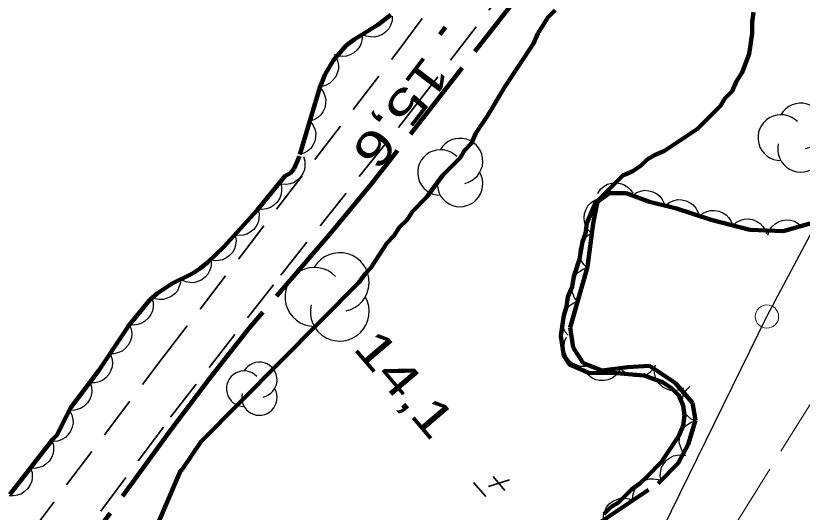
# Model space of a CAD drawing. Extents: x 386081 to 389416, y 5130568 to 5134082.
# Drawn here: x 388016.4 to 388083.9, y 5132451 to 5132493.6 of the extents above; entities that cross this region are included whole.
import ezdxf
from ezdxf.enums import TextEntityAlignment as Align

# ---------------------------------------------------------------- set-up
doc = ezdxf.new("R2010")
doc.units = 0
doc.header["$LTSCALE"] = 1.2
for name, pattern in [('DASH_DOUBLE_DOT', [9.2, 5, -1.2, 0.3, -1.2, 0.3, -1.2]), ('DOT_DASHED', [7.7, 5, -1.2, 0.3, -1.2]), ('LONG_DASHED', [7.5, 6, -1.5]), ('MEDIUM_DASHED', [4.5, 3, -1.5])]:
    doc.linetypes.add(name, pattern=pattern)
for name, color, linetype, lineweight in [('2', 7, 'Continuous', 13), ('21', 7, 'LONG_DASHED', 35), ('3', 7, 'Continuous', 140), ('36', 7, 'Continuous', 13), ('4', 7, 'DASH_DOUBLE_DOT', 53), ('44', 7, 'Continuous', 25)]:
    doc.layers.add(name, color=color, linetype=linetype, lineweight=lineweight)

msp = doc.modelspace()

# ---------------------------------------------------------------- linework, layer by layer
at = {"layer": '2', "linetype": 'LONG_DASHED'}
msp.add_lwpolyline([(388072.27, 5132442.62), (388077.33, 5132448.57), (388089.93, 5132468.74), (388090.87, 5132470.93), (388091.75, 5132473.82), (388095.05, 5132483.59), (388096.31, 5132486.26), (388097.78, 5132488.63), (388105.68, 5132500.66), (388107.57, 5132502.92), (388114.54, 5132511.72), (388115.78, 5132513.84), (388116.63, 5132516.04), (388118.64, 5132520.3), (388119.64, 5132521.66), (388120.94, 5132523.98), (388122.01, 5132526.51), (388125.42, 5132531.75)], dxfattribs=at)
at = {"layer": '21', "linetype": 'MEDIUM_DASHED'}
for points in [[(388006.82, 5132435.09), (388017.51, 5132449), (388028.93, 5132464.13), (388049.15, 5132490.46), (388057.63, 5132501.87), (388067.26, 5132514.15), (388068.84, 5132515.78), (388070.21, 5132516.94), (388071.45, 5132517.84), (388072.81, 5132518.63), (388074.76, 5132519.51), (388077.04, 5132520.3), (388087.9, 5132523.67), (388092.26, 5132525.28), (388097.83, 5132527.51)], [(388012.45, 5132436.38), (388020.46, 5132446.74), (388029.69, 5132459.12), (388039.16, 5132471.33), (388050.45, 5132485.5), (388059.43, 5132497.19), (388068.41, 5132508.38), (388069.9, 5132509.97), (388071.05, 5132511), (388072.38, 5132511.9), (388075.24, 5132513.37), (388090.61, 5132519.74), (388096.5, 5132522.04), (388098.42, 5132522.66)]]:
    msp.add_lwpolyline(points, dxfattribs=at)
at = {"layer": '21', "lineweight": 140}
msp.add_lwpolyline([(388095.4, 5132519.23), (388090.22, 5132517.68), (388085.13, 5132515.84), (388075.09, 5132511.73), (388070.64, 5132508.67), (388067.03, 5132504.63), (388060.26, 5132496.2), (388046.93, 5132479.13), (388043.47, 5132474.97), (388036.42, 5132466.75), (388033.07, 5132462.49), (388029.81, 5132458.17), (388023.42, 5132449.42), (388013.95, 5132436.23), (388007.7, 5132427.38)], dxfattribs=at)
at = {"layer": '3'}
msp.add_line((388053.31, 5132492.6), (388052.82, 5132491.97), dxfattribs=at)
at = {"layer": '3', "lineweight": 35}
for p, q in [((388058.81, 5132453.74), (388056.99, 5132453.17)), ((388057.38, 5132454.03), (388058.39, 5132452.84)), ((388055.71, 5132453.53), (388056.75, 5132452.31))]:
    msp.add_line(p, q, dxfattribs=at)
at = {"layer": '36', "lineweight": 25}
msp.add_lwpolyline([(388129.01, 5132557.53), (388103.67, 5132510.59), (388080.89, 5132467.79), (388051.76, 5132408.43), (388082.32, 5132390.9), (388112.7, 5132443.67), (388134.68, 5132481.4), (388175.96, 5132550.09), (388203.59, 5132598.84), (388283.16, 5132575.74)], dxfattribs=at)
at = {"layer": '36'}
msp.add_circle((388080.908, 5132467.77), 1, dxfattribs=at)
at = {"layer": '4', "linetype": 'Continuous', "lineweight": 90}
for points in [[(388062.72, 5132494.06), (388062.1, 5132493.44), (388061.23, 5132492.07), (388060.86, 5132491.21), (388058.39, 5132487.48), (388056.9, 5132485), (388055.91, 5132483.51), (388055.54, 5132482.64), (388054.93, 5132482.02), (388054.55, 5132481.4), (388053.07, 5132479.91), (388051.71, 5132478.04), (388050.47, 5132476.8), (388049.98, 5132476.05), (388049.36, 5132475.43), (388048.86, 5132474.69), (388048.25, 5132474.06), (388046.88, 5132471.95), (388046.39, 5132471.45), (388045.89, 5132470.71), (388032.28, 5132457.01), (388030.67, 5132454.64)], [(388066.91, 5132450.81), (388067.53, 5132451.43), (388068.15, 5132451.81), (388069.26, 5132452.93), (388070, 5132453.43), (388070.62, 5132454.05), (388071.85, 5132455.3), (388073.34, 5132457.53), (388073.71, 5132458.4), (388073.83, 5132459.27), (388073.71, 5132460.13), (388073.34, 5132461), (388072.72, 5132461.61), (388071.98, 5132462.1), (388070.37, 5132462.71), (388067.65, 5132462.94), (388065.68, 5132462.92), (388063.95, 5132463.65), (388063.45, 5132464.39), (388063.21, 5132466.12), (388063.45, 5132467.85), (388063.7, 5132468.6), (388063.82, 5132469.46), (388064.19, 5132470.33), (388064.32, 5132471.2), (388064.81, 5132472.69), (388065.06, 5132474.17), (388065.31, 5132474.91), (388065.43, 5132475.78), (388066.17, 5132477.52), (388068.52, 5132479.88), (388069.39, 5132480.26), (388070.13, 5132480.75), (388070.62, 5132481.25), (388071.24, 5132481.63), (388072.11, 5132482), (388074.95, 5132483.87), (388076.92, 5132485.86), (388077.29, 5132486.48), (388077.91, 5132487.11), (388078.28, 5132487.97), (388078.78, 5132488.72), (388079.39, 5132490.33), (388079.64, 5132492.06), (388079.64, 5132493.05), (388079.76, 5132493.91)], [(388030.67, 5132454.64), (388030.54, 5132454.52), (388028.68, 5132450.18)]]:
    msp.add_lwpolyline(points, dxfattribs=at)
at = {"layer": '44', "linetype": 'DOT_DASHED', "lineweight": 90}
for points in [[(388048.6, 5132493.66), (388047.49, 5132492.8), (388045.45, 5132491.55), (388044.78, 5132491.04), (388043.67, 5132489.78), (388042.96, 5132488.57), (388042.51, 5132487.42), (388040.75, 5132481.53), (388040.31, 5132480.49), (388039.98, 5132480.07), (388039.52, 5132479.84), (388037.13, 5132476.9), (388034.25, 5132473.76), (388032.9, 5132472.45), (388032.26, 5132471.91), (388031.62, 5132471.5), (388029.78, 5132470.59), (388028.53, 5132469.76), (388027.9, 5132469.19), (388026.1, 5132467.01), (388023.53, 5132463.13), (388021.13, 5132459.96), (388019.93, 5132457.6), (388019.57, 5132457.23), (388015.03, 5132451.37)], [(388065.74, 5132449.56), (388071.55, 5132453.43), (388073.28, 5132455.17), (388074.14, 5132456.78), (388074.76, 5132458.88), (388074.51, 5132460.37), (388073.03, 5132462.09), (388070.81, 5132463.55), (388068.95, 5132463.42), (388066.73, 5132463.15), (388065.13, 5132463.76), (388064.26, 5132465.12), (388064.02, 5132466.84), (388065.5, 5132472.04), (388065.99, 5132475.75), (388066.36, 5132477.61), (388067.35, 5132478.35), (388068.83, 5132478.36), (388070.81, 5132477.63), (388073.15, 5132477.03), (388076.12, 5132476.06), (388079.45, 5132475.22), (388082.29, 5132475.11), (388084.63, 5132475.75)]]:
    msp.add_lwpolyline(points, dxfattribs=at)
at = {"layer": '44'}
for points in [[(388048.73, 5132493.56), (388048.71, 5132493.14), (388048.57, 5132492.76), (388048.42, 5132492.46), (388048.18, 5132492.21), (388047.88, 5132491.99), (388047.53, 5132491.85), (388047.21, 5132491.76), (388046.86, 5132491.77), (388046.5, 5132491.84), (388046.17, 5132491.99)], [(388046.12, 5132492.06), (388046.14, 5132491.64), (388046.05, 5132491.25), (388045.93, 5132490.94), (388045.71, 5132490.66), (388045.44, 5132490.42), (388045.1, 5132490.24), (388044.8, 5132490.12), (388044.44, 5132490.09), (388044.08, 5132490.13), (388043.73, 5132490.24)], [(388043.85, 5132490.09), (388044.03, 5132489.72), (388044.1, 5132489.32), (388044.1, 5132488.99), (388044.01, 5132488.65), (388043.85, 5132488.31), (388043.6, 5132488.02), (388043.37, 5132487.79), (388043.05, 5132487.64), (388042.7, 5132487.53), (388042.34, 5132487.51)], [(388042.51, 5132487.42), (388042.78, 5132487.1), (388042.93, 5132486.72), (388043.01, 5132486.4), (388043, 5132486.05), (388042.93, 5132485.69), (388042.76, 5132485.35), (388042.58, 5132485.07), (388042.31, 5132484.84), (388042, 5132484.66), (388041.65, 5132484.55)], [(388041.65, 5132484.55), (388041.92, 5132484.22), (388042.07, 5132483.85), (388042.16, 5132483.53), (388042.14, 5132483.18), (388042.07, 5132482.82), (388041.9, 5132482.47), (388041.73, 5132482.2), (388041.46, 5132481.97), (388041.14, 5132481.78), (388040.79, 5132481.67)], [(388041.1, 5132481.5), (388041.23, 5132481.1), (388041.23, 5132480.69), (388041.19, 5132480.36), (388041.06, 5132480.04), (388040.85, 5132479.73), (388040.57, 5132479.47), (388040.31, 5132479.28), (388039.97, 5132479.17), (388039.61, 5132479.11), (388039.25, 5132479.14)], [(388039.1, 5132479.32), (388039.22, 5132478.92), (388039.22, 5132478.51), (388039.17, 5132478.18), (388039.03, 5132477.86), (388038.82, 5132477.56), (388038.53, 5132477.3), (388038.27, 5132477.12), (388037.93, 5132477.01), (388037.56, 5132476.96), (388037.2, 5132476.99)], [(388066.39, 5132478.34), (388066.62, 5132478.69), (388066.93, 5132478.95), (388067.21, 5132479.12), (388067.55, 5132479.22), (388067.92, 5132479.25), (388068.3, 5132479.19), (388068.61, 5132479.1), (388068.91, 5132478.91), (388069.18, 5132478.66), (388069.39, 5132478.36)], [(388069.35, 5132478.17), (388069.69, 5132478.41), (388070.08, 5132478.54), (388070.4, 5132478.61), (388070.75, 5132478.57), (388071.11, 5132478.48), (388071.44, 5132478.29), (388071.7, 5132478.09), (388071.91, 5132477.81), (388072.08, 5132477.48), (388072.17, 5132477.13)], [(388065.83, 5132474.93), (388065.53, 5132475.23), (388065.34, 5132475.59), (388065.23, 5132475.9), (388065.21, 5132476.25), (388065.25, 5132476.62), (388065.39, 5132476.98), (388065.53, 5132477.27), (388065.78, 5132477.52), (388066.08, 5132477.74), (388066.41, 5132477.88)], [(388072.23, 5132477.33), (388072.56, 5132477.59), (388072.94, 5132477.73), (388073.26, 5132477.81), (388073.61, 5132477.79), (388073.97, 5132477.7), (388074.31, 5132477.53), (388074.58, 5132477.35), (388074.8, 5132477.07), (388074.98, 5132476.75), (388075.08, 5132476.4)], [(388037.21, 5132476.99), (388037.31, 5132476.58), (388037.28, 5132476.17), (388037.22, 5132475.85), (388037.05, 5132475.54), (388036.83, 5132475.25), (388036.53, 5132475.01), (388036.25, 5132474.84), (388035.91, 5132474.75), (388035.54, 5132474.72), (388035.18, 5132474.77)], [(388075.06, 5132476.33), (388075.37, 5132476.61), (388075.74, 5132476.78), (388076.05, 5132476.87), (388076.41, 5132476.88), (388076.77, 5132476.82), (388077.12, 5132476.67), (388077.4, 5132476.5), (388077.64, 5132476.24), (388077.84, 5132475.93), (388077.97, 5132475.59)], [(388077.97, 5132475.59), (388078.28, 5132475.87), (388078.65, 5132476.04), (388078.96, 5132476.14), (388079.31, 5132476.15), (388079.68, 5132476.09), (388080.03, 5132475.93), (388080.31, 5132475.77), (388080.55, 5132475.51), (388080.75, 5132475.2), (388080.88, 5132474.86)], [(388080.97, 5132474.75), (388081.1, 5132475.14), (388081.34, 5132475.47), (388081.57, 5132475.71), (388081.87, 5132475.89), (388082.22, 5132476.02), (388082.6, 5132476.06), (388082.92, 5132476.05), (388083.26, 5132475.95), (388083.59, 5132475.77), (388083.86, 5132475.54)], [(388035.24, 5132474.72), (388035.31, 5132474.31), (388035.26, 5132473.9), (388035.18, 5132473.58), (388035, 5132473.28), (388034.76, 5132473), (388034.44, 5132472.79), (388034.15, 5132472.63), (388033.81, 5132472.57), (388033.44, 5132472.56), (388033.09, 5132472.63)], [(388065.49, 5132471.95), (388065.18, 5132472.23), (388064.96, 5132472.57), (388064.83, 5132472.88), (388064.79, 5132473.23), (388064.8, 5132473.59), (388064.91, 5132473.96), (388065.04, 5132474.26), (388065.27, 5132474.53), (388065.56, 5132474.76), (388065.88, 5132474.92)], [(388033.18, 5132472.5), (388033.17, 5132472.08), (388033.04, 5132471.7), (388032.9, 5132471.4), (388032.66, 5132471.14), (388032.37, 5132470.92), (388032.02, 5132470.77), (388031.7, 5132470.67), (388031.35, 5132470.68), (388030.99, 5132470.74), (388030.66, 5132470.88)], [(388064.65, 5132469.07), (388064.39, 5132469.39), (388064.23, 5132469.76), (388064.14, 5132470.08), (388064.14, 5132470.43), (388064.21, 5132470.79), (388064.38, 5132471.14), (388064.55, 5132471.42), (388064.82, 5132471.65), (388065.13, 5132471.84), (388065.48, 5132471.95)], [(388030.54, 5132471.09), (388030.53, 5132470.67), (388030.41, 5132470.29), (388030.27, 5132469.99), (388030.04, 5132469.72), (388029.75, 5132469.49), (388029.4, 5132469.34), (388029.09, 5132469.24), (388028.74, 5132469.24), (388028.37, 5132469.3), (388028.04, 5132469.43)], [(388028.06, 5132469.39), (388028.18, 5132468.99), (388028.18, 5132468.58), (388028.13, 5132468.25), (388027.98, 5132467.94), (388027.77, 5132467.63), (388027.48, 5132467.38), (388027.22, 5132467.19), (388026.88, 5132467.09), (388026.51, 5132467.04), (388026.15, 5132467.08)], [(388063.83, 5132466.18), (388063.56, 5132466.5), (388063.4, 5132466.88), (388063.32, 5132467.19), (388063.32, 5132467.55), (388063.39, 5132467.91), (388063.56, 5132468.26), (388063.73, 5132468.53), (388064, 5132468.76), (388064.31, 5132468.96), (388064.65, 5132469.07)], [(388026.15, 5132467.08), (388026.31, 5132466.7), (388026.35, 5132466.29), (388026.33, 5132465.96), (388026.22, 5132465.63), (388026.04, 5132465.3), (388025.78, 5132465.02), (388025.53, 5132464.81), (388025.21, 5132464.67), (388024.85, 5132464.58), (388024.49, 5132464.58)], [(388065.31, 5132463.48), (388064.89, 5132463.49), (388064.51, 5132463.62), (388064.21, 5132463.76), (388063.95, 5132464), (388063.72, 5132464.29), (388063.57, 5132464.65), (388063.48, 5132464.96), (388063.48, 5132465.31), (388063.55, 5132465.68), (388063.69, 5132466.01)], [(388024.49, 5132464.58), (388024.65, 5132464.19), (388024.69, 5132463.79), (388024.68, 5132463.46), (388024.56, 5132463.13), (388024.39, 5132462.8), (388024.13, 5132462.52), (388023.88, 5132462.31), (388023.55, 5132462.17), (388023.19, 5132462.08), (388022.83, 5132462.08)], [(388068.34, 5132463.35), (388068.15, 5132462.97), (388067.86, 5132462.68), (388067.61, 5132462.48), (388067.28, 5132462.35), (388066.92, 5132462.27), (388066.53, 5132462.29), (388066.21, 5132462.34), (388065.9, 5132462.49), (388065.6, 5132462.71), (388065.36, 5132462.98)], [(388071.33, 5132463.59), (388071.12, 5132463.22), (388070.82, 5132462.95), (388070.55, 5132462.76), (388070.22, 5132462.64), (388069.85, 5132462.59), (388069.47, 5132462.62), (388069.15, 5132462.69), (388068.85, 5132462.86), (388068.56, 5132463.09), (388068.34, 5132463.38)], [(388073.75, 5132461.62), (388073.36, 5132461.46), (388072.96, 5132461.42), (388072.63, 5132461.43), (388072.3, 5132461.54), (388071.97, 5132461.71), (388071.69, 5132461.98), (388071.48, 5132462.22), (388071.34, 5132462.54), (388071.25, 5132462.9), (388071.24, 5132463.26)], [(388022.77, 5132462.12), (388022.9, 5132461.73), (388022.92, 5132461.32), (388022.88, 5132460.99), (388022.75, 5132460.67), (388022.55, 5132460.36), (388022.27, 5132460.09), (388022.01, 5132459.9), (388021.68, 5132459.78), (388021.32, 5132459.71), (388020.96, 5132459.73)], [(388074.77, 5132458.8), (388074.39, 5132458.97), (388074.09, 5132459.24), (388073.87, 5132459.49), (388073.73, 5132459.81), (388073.64, 5132460.17), (388073.64, 5132460.55), (388073.67, 5132460.88), (388073.81, 5132461.2), (388074.02, 5132461.51), (388074.28, 5132461.76)], [(388021, 5132459.71), (388021.2, 5132459.34), (388021.29, 5132458.94), (388021.31, 5132458.61), (388021.24, 5132458.27), (388021.1, 5132457.93), (388020.87, 5132457.62), (388020.65, 5132457.38), (388020.35, 5132457.21), (388020, 5132457.08), (388019.64, 5132457.03)], [(388073.89, 5132455.92), (388073.62, 5132456.25), (388073.47, 5132456.62), (388073.38, 5132456.94), (388073.39, 5132457.29), (388073.46, 5132457.65), (388073.63, 5132458), (388073.81, 5132458.28), (388074.08, 5132458.5), (388074.39, 5132458.69), (388074.74, 5132458.8)], [(388019.5, 5132457.13), (388019.63, 5132456.74), (388019.64, 5132456.33), (388019.6, 5132456), (388019.46, 5132455.68), (388019.26, 5132455.37), (388018.98, 5132455.11), (388018.72, 5132454.91), (388018.38, 5132454.8), (388018.02, 5132454.74), (388017.66, 5132454.76)], [(388071.82, 5132453.7), (388071.74, 5132454.11), (388071.78, 5132454.52), (388071.86, 5132454.84), (388072.04, 5132455.14), (388072.27, 5132455.43), (388072.58, 5132455.65), (388072.87, 5132455.81), (388073.21, 5132455.88), (388073.58, 5132455.9), (388073.94, 5132455.83)], [(388017.66, 5132454.76), (388017.79, 5132454.37), (388017.8, 5132453.96), (388017.76, 5132453.63), (388017.62, 5132453.31), (388017.42, 5132453), (388017.14, 5132452.74), (388016.88, 5132452.54), (388016.55, 5132452.43), (388016.18, 5132452.37), (388015.82, 5132452.39)], [(388069.37, 5132451.98), (388069.38, 5132452.4), (388069.5, 5132452.79), (388069.64, 5132453.09), (388069.87, 5132453.35), (388070.16, 5132453.58), (388070.51, 5132453.74), (388070.82, 5132453.84), (388071.17, 5132453.84), (388071.54, 5132453.78), (388071.87, 5132453.64)], [(388066.88, 5132450.32), (388066.88, 5132450.74), (388067, 5132451.12), (388067.14, 5132451.42), (388067.37, 5132451.69), (388067.66, 5132451.92), (388068.01, 5132452.07), (388068.32, 5132452.17), (388068.68, 5132452.18), (388069.04, 5132452.12), (388069.37, 5132451.98)]]:
    msp.add_lwpolyline(points, dxfattribs=at)
for centre, radius, start, end in [((388083.804, 5132484.111), 1.973, 282.26917, 149.72626), ((388082.107, 5132483.125), 1.973, 44.11537, 269.80396), ((388054.547, 5132481.113), 1.956, 282.26917, 149.72626), ((388083.804, 5132482.138), 1.973, 166.93686, 29.62122), ((388052.865, 5132480.134), 1.956, 44.11537, 269.80396), ((388054.547, 5132479.156), 1.956, 166.93686, 29.62122), ((388044.217, 5132470.722), 2.53, 282.26917, 149.72626), ((388042.041, 5132469.457), 2.53, 44.11537, 269.80396), ((388044.217, 5132468.193), 2.53, 166.93686, 29.62122), ((388037.315, 5132462.335), 1.521, 282.26917, 149.72626), ((388036.007, 5132461.575), 1.521, 44.11537, 269.80396), ((388037.315, 5132460.814), 1.521, 166.93686, 29.62122)]:
    msp.add_arc(centre, radius, start, end, dxfattribs=at)

# ---------------------------------------------------------------- texts
at = {"layer": '3', "width": 1.35}
msp.add_text('15,6   ', height=3, rotation=232.544, dxfattribs=at).set_placement((388051.53, 5132490.34))
msp.add_text('   14,1', height=3, rotation=310.294, dxfattribs=at).set_placement((388047.217, 5132462.74), align=Align.CENTER)

doc.saveas('drawing.dxf')
